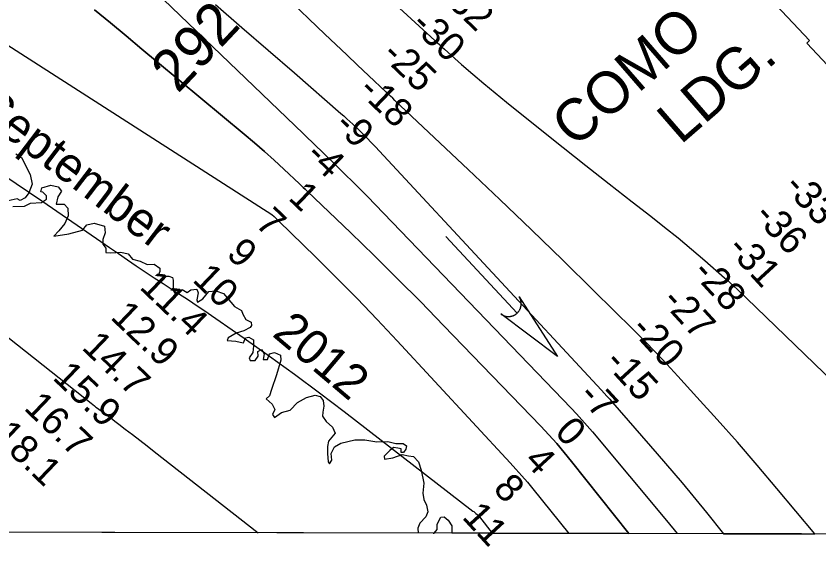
# Model space of a CAD drawing. Extents: x 3192986 to 3230865, y 867483 to 892886.
# Drawn here: x 3218730 to 3220649, y 872845 to 874114 of the extents above; entities that cross this region are included whole.
import ezdxf

# ---------------------------------------------------------------- set-up
doc = ezdxf.new("R2010")
doc.units = 0
for name, color, linetype in [('V-GRID-FRAM', 7, 'Continuous'), ('V-RIVR-EDGE', 7, 'Continuous'), ('V-RIVR-IDEN', 7, 'Continuous'), ('V-RIVR-RANG', 7, 'Continuous'), ('V-RRAP-RVMT', 7, 'Continuous'), ('V-STRM-FLOW', 7, 'Continuous'), ('V-TOPO-DPTH', 7, 'Continuous'), ('V-TOPO-GNAM-IDEN', 7, 'Continuous'), ('V-TOPO-MINR', 7, 'Continuous'), ('V-TOPO-WATR', 7, 'Continuous')]:
    doc.layers.add(name, color=color, linetype=linetype)

msp = doc.modelspace()

# ---------------------------------------------------------------- linework, layer by layer
at = {"layer": 'V-GRID-FRAM'}
msp.add_lwpolyline([(3197229, 891108.8), (3228580.6, 891049.6), (3228554.1, 872861.6), (3197186.7, 872920.9)], dxfattribs=at)
at = {"layer": 'V-RIVR-EDGE'}
for points in [[(3218729, 873784.8), (3218742.9, 873776.1), (3218763.7, 873735.2), (3218768.4, 873712.1), (3218760.5, 873691.3), (3218751.3, 873680), (3218739.2, 873673.5), (3218732.2, 873677.4), (3218710.5, 873672.7)], [(3218750, 873659.6), (3218764.4, 873666.5), (3218790.4, 873668.2), (3218802.6, 873676.8), (3218802.7, 873684.7), (3218793.5, 873693.4), (3218788.8, 873693.8), (3218791, 873703.8), (3218813.1, 873709.8), (3218830.5, 873705.9), (3218837.9, 873695.4), (3218829.6, 873682), (3218825.6, 873664.6), (3218830.9, 873664.2), (3218844.3, 873664.6), (3218853, 873655), (3218853.8, 873636.7), (3218846.4, 873618), (3218831.6, 873600.7), (3218819.8, 873588.1), (3218855.5, 873593.2), (3218888.1, 873602.7), (3218899, 873614.9), (3218916.4, 873619.2), (3218940.7, 873611.7), (3218942.4, 873596.1), (3218936.7, 873580.4), (3218937.1, 873568.7), (3218944.5, 873559.6), (3218944, 873549.1), (3218955.8, 873548.2), (3218979.7, 873549.9), (3218997.9, 873545.9), (3219007.9, 873532.9), (3219026.6, 873528.5), (3219043.1, 873520.2), (3219060, 873521), (3219073.5, 873511.4), (3219073.4, 873503.2), (3219069.5, 873493.6), (3219079.9, 873492.7), (3219094.7, 873492.2), (3219103.8, 873489.2), (3219105.6, 873483.1), (3219105.5, 873471.8), (3219105.5, 873460), (3219108.1, 873452.7), (3219115.9, 873451.8), (3219126.4, 873460.4), (3219135, 873455.6), (3219138.5, 873453.4), (3219147.2, 873459.5), (3219162, 873461.6), (3219165, 873452.9), (3219162, 873436), (3219163.7, 873429.9), (3219176.3, 873438.6), (3219190.7, 873455.9), (3219207.2, 873457.6), (3219225.9, 873451.1), (3219251.9, 873420.1), (3219268.8, 873410.5), (3219271.8, 873401.8), (3219279.2, 873388.8), (3219291.4, 873382.7), (3219292.2, 873374.4), (3219289.1, 873369.6), (3219273.9, 873361.8), (3219255.6, 873356.2), (3219236.9, 873345), (3219234.3, 873338.9), (3219254.7, 873337.1), (3219265.6, 873334.5), (3219273.4, 873333.1), (3219277.8, 873344.9), (3219286.5, 873347), (3219297.3, 873340.5), (3219297.3, 873325.7), (3219296, 873310), (3219287.2, 873297), (3219289.4, 873290.9), (3219301.6, 873290.5), (3219308.1, 873301.3), (3219307.7, 873312.6), (3219316.8, 873317), (3219322.9, 873306.9), (3219320.7, 873293.5), (3219330.7, 873293.4), (3219335.9, 873306.9), (3219347.7, 873309.9), (3219362, 873303.8), (3219362.4, 873291.6), (3219352.3, 873256.9), (3219340.5, 873221.7), (3219335.3, 873206.1), (3219327.8, 873199.6), (3219342.2, 873186.1), (3219348.2, 873173.9), (3219343, 873162.1), (3219347.3, 873154.7), (3219364.3, 873166.4)], [(3218721.7, 873658.8), (3218750, 873659.6)], [(3219364.3, 873166.4), (3219384.7, 873172), (3219402.2, 873190.7), (3219423.9, 873202.8), (3219444.4, 873208), (3219456.5, 873204.5), (3219463.9, 873195.3), (3219465.6, 873181.4), (3219463.4, 873167.1), (3219462.1, 873157.5), (3219471.2, 873145.3), (3219486.3, 873131.4), (3219492.8, 873117), (3219476.7, 873098.3), (3219474.5, 873085.3), (3219474.4, 873068.8), (3219475.7, 873048.8), (3219479.2, 873044), (3219484.8, 873052.3), (3219483.1, 873068.8), (3219490.6, 873084.4), (3219506.2, 873093.5), (3219539.7, 873101.2), (3219563.2, 873101.2), (3219592.3, 873096.8), (3219618.4, 873097.6), (3219637.9, 873092.7), (3219654.9, 873092.7), (3219663.1, 873086.6), (3219661.8, 873078.8), (3219656.1, 873071), (3219650.5, 873071), (3219650.1, 873080.1), (3219642.7, 873081), (3219631.8, 873083.2), (3219623.1, 873075.8), (3219610, 873061.9), (3219610.5, 873055.4), (3219630.5, 873058.4), (3219652.7, 873066.2), (3219667.9, 873063.1), (3219680, 873061.8), (3219691.7, 873048.3), (3219698.6, 873028.7), (3219704.7, 872997.8), (3219702.4, 872973.9), (3219704.6, 872958.7), (3219711, 872944.8), (3219714, 872929.5), (3219709.7, 872917.4), (3219695.3, 872902.2), (3219690, 872890.5), (3219691.1, 872878.3)], [(3219726.7, 872878.3), (3219729.1, 872878.6), (3219736.5, 872887.3), (3219736.1, 872899.9), (3219744.9, 872916.4), (3219753.6, 872917.3), (3219763.1, 872909.4), (3219771.3, 872895.5), (3219771.7, 872880.3), (3219771.5, 872878.2)]]:
    msp.add_lwpolyline(points, dxfattribs=at)
at = {"layer": 'V-RRAP-RVMT'}
for p, q in [((3220626.4, 874055.7), (3220533.9, 874154.8)), ((3220620.1, 874049.6), (3220626.4, 874055.7)), ((3220725.6, 873936.1), (3220620.1, 874049.6))]:
    msp.add_line(p, q, dxfattribs=at)
at = {"layer": 'V-STRM-FLOW'}
msp.add_line((3219757.4, 873587.6), (3219927.8, 873404.1), dxfattribs=at)
msp.add_lwpolyline([(3219932.7, 873442.8), (3220024.1, 873300.3), (3219888.8, 873402), (3219891.3, 873400.3), (3219893.9, 873398.9), (3219895, 873398.4), (3219895.9, 873398), (3219897.1, 873397.6), (3219898.3, 873397.2), (3219899.3, 873396.9), (3219900.7, 873396.6), (3219902.2, 873396.3), (3219903.1, 873396.2), (3219904.2, 873396.1), (3219905.7, 873396), (3219906.8, 873395.9), (3219908, 873396), (3219908.9, 873396), (3219909.8, 873396.1), (3219910.8, 873396.2), (3219911.8, 873396.3), (3219912.8, 873396.5), (3219913.6, 873396.7), (3219914.8, 873397), (3219915.9, 873397.3), (3219916.8, 873397.6), (3219917.9, 873397.9), (3219918.7, 873398.3), (3219919.5, 873398.6), (3219920.1, 873398.9), (3219921, 873399.4), (3219921.9, 873399.8), (3219922.8, 873400.3), (3219923.6, 873400.9), (3219924.4, 873401.4), (3219925.2, 873402), (3219925.9, 873402.5), (3219926.8, 873403.2), (3219927.8, 873404.1), (3219928.1, 873404.4), (3219928.5, 873404.8), (3219929, 873405.3), (3219929.5, 873405.9), (3219930, 873406.4), (3219930.4, 873406.9), (3219930.9, 873407.5), (3219931.2, 873407.9), (3219931.7, 873408.6), (3219932.2, 873409.2), (3219932.5, 873409.6), (3219933.2, 873410.8), (3219933.5, 873411.4), (3219933.8, 873411.8), (3219934.2, 873412.5), (3219934.5, 873413.2), (3219934.8, 873413.9), (3219935.2, 873414.7), (3219935.5, 873415.5), (3219935.7, 873416.1), (3219935.9, 873416.6), (3219936.1, 873417.4), (3219936.3, 873418), (3219936.5, 873418.8), (3219936.7, 873419.6), (3219936.9, 873420.4), (3219937.1, 873421.4), (3219937.2, 873422.1), (3219937.3, 873422.9), (3219937.4, 873423.7), (3219937.4, 873424.4), (3219937.5, 873425.1), (3219937.5, 873426.1), (3219937.5, 873426.2), (3219937.5, 873426.8), (3219937.5, 873427.2), (3219937.5, 873427.9), (3219937.4, 873428.8), (3219937.4, 873429.5), (3219937.3, 873430.1), (3219937.2, 873430.9), (3219937.1, 873431.6), (3219937, 873432.1), (3219936.8, 873432.8), (3219936.6, 873433.8), (3219936.5, 873434.3), (3219936.3, 873434.8), (3219936.2, 873435.2), (3219936.1, 873435.7), (3219935.9, 873436.3), (3219935.7, 873436.9), (3219935.4, 873437.5), (3219935.2, 873438.1), (3219934.9, 873438.9), (3219934.7, 873439.3), (3219934.3, 873440), (3219933.9, 873440.8), (3219933.6, 873441.4), (3219933.3, 873441.9), (3219933.1, 873442.3), (3219932.9, 873442.6)], close=True, dxfattribs=at)
at = {"layer": 'V-TOPO-DPTH'}
for points in [[(3219204.2, 874538.1), (3219730.8, 874055.8), (3219736.6, 874050.5), (3219742.5, 874045.2), (3219748.4, 874039.9), (3219754.3, 874034.6), (3219795, 873998.6), (3219821.4, 873975.5), (3219848.1, 873952.7), (3219875.1, 873930.3), (3219902.3, 873908.1), (3219982.8, 873843.6), (3220037.5, 873800), (3220092.3, 873756.5), (3220147.4, 873713.3), (3220202.5, 873670.3), (3220247.1, 873635.7), (3220279.9, 873609.9), (3220312.4, 873583.7), (3220344.4, 873557), (3220376.1, 873529.9), (3220423.7, 873488.7), (3220431.4, 873481.9), (3220439, 873475.1), (3220446.5, 873468.1), (3220454, 873461), (3220706.9, 873217)], [(3219204.2, 874538.1), (3219730.8, 874055.8), (3219736.6, 874050.5), (3219742.5, 874045.2), (3219748.4, 874039.9), (3219754.3, 874034.6), (3219795, 873998.6), (3219821.4, 873975.5), (3219848.1, 873952.7), (3219875.1, 873930.3), (3219902.3, 873908.1), (3219982.8, 873843.6), (3220037.5, 873800), (3220092.3, 873756.5), (3220147.4, 873713.3), (3220202.5, 873670.3), (3220247.1, 873635.7), (3220279.9, 873609.9), (3220312.4, 873583.7), (3220344.4, 873557), (3220376.1, 873529.9), (3220423.7, 873488.7), (3220431.4, 873481.9), (3220439, 873475.1), (3220446.5, 873468.1), (3220454, 873461), (3220706.9, 873217)], [(3220639.6, 872876.5), (3220548.6, 872985.1), (3220501.7, 873040.4), (3220454.3, 873095.3), (3220406.3, 873149.6), (3220357.7, 873203.5), (3220312, 873253.7), (3220285.7, 873281.9), (3220259.2, 873310), (3220232.3, 873337.5), (3220205.1, 873364.9), (3220111.3, 873457.5), (3220036.7, 873530.7), (3219961.7, 873603.5), (3219886.3, 873675.7), (3219810.5, 873747.6), (3219635.4, 873912.6), (3219630.2, 873917.5), (3219625, 873922.4), (3219619.8, 873927.3), (3219614.6, 873932.2), (3219572.5, 873971.7), (3219546.3, 873996.3), (3219520.2, 874021.1), (3219494.1, 874045.9), (3219468.1, 874070.8), (3219082.2, 874441.5)], [(3220639.6, 872876.5), (3220548.6, 872985.1), (3220501.7, 873040.4), (3220454.3, 873095.3), (3220406.3, 873149.6), (3220357.7, 873203.5), (3220312, 873253.7), (3220285.7, 873281.9), (3220259.2, 873310), (3220232.3, 873337.5), (3220205.1, 873364.9), (3220111.3, 873457.5), (3220036.7, 873530.7), (3219961.7, 873603.5), (3219886.3, 873675.7), (3219810.5, 873747.6), (3219635.4, 873912.6), (3219630.2, 873917.5), (3219625, 873922.4), (3219619.8, 873927.3), (3219614.6, 873932.2), (3219572.5, 873971.7), (3219546.3, 873996.3), (3219520.2, 874021.1), (3219494.1, 874045.9), (3219468.1, 874070.8), (3219082.2, 874441.5)], [(3219206.5, 874141.5), (3219269.3, 874087), (3219332.1, 874032.5), (3219395, 873978), (3219506, 873881.5), (3219513.3, 873875.2), (3219520.5, 873868.8), (3219527.6, 873862.3), (3219534.7, 873855.8), (3219545.8, 873845.4), (3219547.3, 873844), (3219548.7, 873842.7), (3219551.5, 873839.9), (3219568.8, 873822.3), (3219578.8, 873812.1), (3219588.7, 873801.8), (3219598.5, 873791.4), (3219608.3, 873781), (3220129.1, 873220.2), (3220135.8, 873212.9), (3220142.4, 873205.6), (3220149, 873198.2), (3220155.5, 873190.8), (3220262.8, 873067.7), (3220322.2, 872998.1), (3220380.8, 872927.8), (3220421.5, 872876.9)], [(3219206.5, 874141.5), (3219269.3, 874087), (3219332.1, 874032.5), (3219395, 873978), (3219506, 873881.5), (3219513.3, 873875.2), (3219520.5, 873868.8), (3219527.6, 873862.3), (3219534.7, 873855.8), (3219545.8, 873845.4), (3219547.3, 873844), (3219548.7, 873842.7), (3219551.5, 873839.9), (3219568.8, 873822.3), (3219578.8, 873812.1), (3219588.7, 873801.8), (3219598.5, 873791.4), (3219608.3, 873781), (3220129.1, 873220.2), (3220135.8, 873212.9), (3220142.4, 873205.6), (3220149, 873198.2), (3220155.5, 873190.8), (3220262.8, 873067.7), (3220322.2, 872998.1), (3220380.8, 872927.8), (3220421.5, 872876.9), (3220639.6, 872876.5)], [(3220421.5, 872876.9), (3220194.8, 872877.4), (3220058, 873049.6), (3220040.4, 873071.2), (3220022.3, 873092.5), (3220003.6, 873113.2), (3219984.5, 873133.6), (3219752, 873374.7), (3219697.2, 873430.8), (3219642, 873486.4), (3219586.1, 873541.4), (3219529.7, 873596), (3219425.4, 873695.7), (3219420.9, 873700), (3219416.4, 873704.3), (3219411.8, 873708.6), (3219407.3, 873712.9), (3219370.2, 873747.8), (3219346.9, 873769.3), (3219323.4, 873790.5), (3219299.5, 873811.2), (3219275.3, 873831.7), (3219067.5, 874004), (3219030, 874035.2), (3218992.5, 874066.4), (3218955, 874097.7), (3218917.5, 874129)], [(3219868.3, 872878), (3220194.8, 872877.4), (3220058, 873049.6), (3220040.4, 873071.2), (3220022.3, 873092.5), (3220003.6, 873113.2), (3219984.5, 873133.6), (3219752, 873374.7), (3219697.2, 873430.8), (3219642, 873486.4), (3219586.1, 873541.4), (3219529.7, 873596), (3219425.4, 873695.7), (3219420.9, 873700), (3219416.4, 873704.3), (3219411.8, 873708.6), (3219407.3, 873712.9), (3219370.2, 873747.8), (3219346.9, 873769.3), (3219323.4, 873790.5), (3219299.5, 873811.2), (3219275.3, 873831.7), (3219067.5, 874004), (3219030, 874035.2), (3218992.5, 874066.4), (3218955, 874097.7), (3218917.5, 874129)], [(3219868.3, 872878), (3218513.9, 872880.6), (3217994, 873214.4), (3217977.6, 873227.4), (3217957.1, 873244), (3217951.1, 873248.9), (3217945.1, 873253.9), (3217939.2, 873259), (3217933.3, 873264.1), (3217924.8, 873271.6), (3217921.6, 873274.4), (3217920, 873275.8), (3217918.4, 873277.2), (3217890.3, 873302.3), (3217874.6, 873316.2), (3217858.8, 873330.1), (3217843, 873343.9), (3217827.2, 873357.7), (3217266.7, 873842.3)], [(3218668.4, 873754.7), (3218730.1, 873713.7), (3218791.4, 873672.2), (3218852.6, 873630.4), (3218932, 873575.6), (3218953.2, 873560.9), (3218974.5, 873546.3), (3218995.8, 873531.8), (3219017.1, 873517.3), (3219038.5, 873502.9), (3219060, 873488.6), (3219081.5, 873474.5), (3219103.2, 873460.5), (3219126.5, 873445.5), (3219139.5, 873437.1), (3219152.5, 873428.5), (3219165.4, 873419.8), (3219178.2, 873411), (3219274.6, 873344.1), (3219335.3, 873301.4), (3219395.5, 873258), (3219455, 873213.7), (3219514.1, 873168.8), (3219822.1, 872931.1), (3219823.9, 872929.7), (3219825.6, 872928.3), (3219829.2, 872925.5), (3219832.1, 872923.2), (3219833.8, 872921.5), (3219836, 872919.2), (3219837.5, 872917.5), (3219837.9, 872916.9), (3219868.3, 872878)], [(3218668.4, 873754.7), (3218730.1, 873713.7), (3218791.4, 873672.2), (3218852.6, 873630.4), (3218932, 873575.6), (3218953.2, 873560.9), (3218974.5, 873546.3), (3218995.8, 873531.8), (3219017.1, 873517.3), (3219038.5, 873502.9), (3219060, 873488.6), (3219081.5, 873474.5), (3219103.2, 873460.5), (3219126.5, 873445.5), (3219139.5, 873437.1), (3219152.5, 873428.5), (3219165.4, 873419.8), (3219178.2, 873411), (3219274.6, 873344.1), (3219335.3, 873301.4), (3219395.5, 873258), (3219455, 873213.7), (3219514.1, 873168.8), (3219822.1, 872931.1), (3219823.9, 872929.7), (3219825.6, 872928.3), (3219829.2, 872925.5), (3219832.1, 872923.2), (3219833.8, 872921.5), (3219836, 872919.2), (3219837.5, 872917.5), (3219837.9, 872916.9), (3219868.3, 872878)], [(3221076.6, 872875.7), (3220639.6, 872876.5)]]:
    msp.add_lwpolyline(points, dxfattribs=at)
at = {"layer": 'V-TOPO-MINR'}
for points in [[(3219204.2, 874538.1), (3219730.8, 874055.8), (3219736.6, 874050.5), (3219742.5, 874045.2), (3219748.4, 874039.9), (3219754.3, 874034.6), (3219795, 873998.6), (3219821.4, 873975.5), (3219848.1, 873952.7), (3219875.1, 873930.3), (3219902.3, 873908.1), (3219982.8, 873843.6), (3220037.5, 873800), (3220092.3, 873756.5), (3220147.4, 873713.3), (3220202.5, 873670.3), (3220247.1, 873635.7), (3220279.9, 873609.9), (3220312.4, 873583.7), (3220344.4, 873557), (3220376.1, 873529.9), (3220423.7, 873488.7), (3220431.4, 873481.9), (3220439, 873475.1), (3220446.5, 873468.1), (3220454, 873461), (3220706.9, 873217)], [(3220639.6, 872876.5), (3220548.6, 872985.1), (3220501.7, 873040.4), (3220454.3, 873095.3), (3220406.3, 873149.6), (3220357.7, 873203.5), (3220312, 873253.7), (3220285.7, 873281.9), (3220259.2, 873310), (3220232.3, 873337.5), (3220205.1, 873364.9), (3220111.3, 873457.5), (3220036.7, 873530.7), (3219961.7, 873603.5), (3219886.3, 873675.7), (3219810.5, 873747.6), (3219635.4, 873912.6), (3219630.2, 873917.5), (3219625, 873922.4), (3219619.8, 873927.3), (3219614.6, 873932.2), (3219572.5, 873971.7), (3219546.3, 873996.3), (3219520.2, 874021.1), (3219494.1, 874045.9), (3219468.1, 874070.8), (3219082.2, 874441.5)], [(3218925.3, 874305), (3219415.8, 873833.5), (3219426.6, 873823.1), (3219437.4, 873812.8), (3219448.1, 873802.4), (3219458.9, 873792), (3219476.7, 873774.7), (3219478.5, 873773), (3219480.4, 873771.2), (3219482.2, 873769.5), (3219484, 873767.7), (3219516.8, 873735.7), (3219534.9, 873717.8), (3219552.9, 873699.9), (3219570.7, 873681.8), (3219588.5, 873663.5), (3220056.7, 873177.1), (3220069.8, 873163.3), (3220082.7, 873149.2), (3220095.3, 873134.9), (3220107.6, 873120.5), (3220284.7, 872908.7), (3220310.5, 872877.2)], [(3218373.4, 874286), (3218655.4, 874082), (3218660.1, 874078.6), (3218664.9, 874075.2), (3218669.6, 874071.9), (3218674.4, 874068.5), (3218693.8, 874055), (3218699, 874051.5), (3219341.4, 873639.4), (3219346.6, 873634.7), (3219351.7, 873629.9), (3219356.8, 873625), (3219446.4, 873537.5), (3219495.9, 873488.4), (3219544.9, 873438.9), (3219593.2, 873388.7), (3219640.9, 873337.9), (3219910.9, 873046.6), (3219924.8, 873031.2), (3219938.6, 873015.6), (3219952.1, 872999.8), (3219965.4, 872983.8), (3220051.6, 872877.6)], [(3219206.5, 874141.5), (3219269.3, 874087), (3219332.1, 874032.5), (3219395, 873978), (3219506, 873881.5), (3219513.3, 873875.2), (3219520.5, 873868.8), (3219527.6, 873862.3), (3219534.7, 873855.8), (3219545.8, 873845.4), (3219547.3, 873844), (3219548.7, 873842.7), (3219551.5, 873839.9), (3219568.8, 873822.3), (3219578.8, 873812.1), (3219588.7, 873801.8), (3219598.5, 873791.4), (3219608.3, 873781), (3220129.1, 873220.2), (3220135.8, 873212.9), (3220142.4, 873205.6), (3220149, 873198.2), (3220155.5, 873190.8), (3220262.8, 873067.7), (3220322.2, 872998.1), (3220380.8, 872927.8), (3220421.5, 872876.9)], [(3218917.5, 874129), (3218955, 874097.7), (3218992.5, 874066.4), (3219030, 874035.2), (3219067.5, 874004), (3219275.3, 873831.7), (3219299.5, 873811.2), (3219323.4, 873790.5), (3219346.9, 873769.3), (3219370.2, 873747.8), (3219407.3, 873712.9), (3219411.8, 873708.6), (3219416.4, 873704.3), (3219420.9, 873700), (3219425.4, 873695.7), (3219529.7, 873596), (3219586.1, 873541.4), (3219642, 873486.4), (3219697.2, 873430.8), (3219752, 873374.7), (3219984.5, 873133.6), (3220003.6, 873113.2), (3220022.3, 873092.5), (3220040.4, 873071.2), (3220058, 873049.6), (3220194.8, 872877.4)], [(3218655.5, 873389.2), (3218909, 873188.7), (3218912.9, 873185.7), (3218916.8, 873182.7), (3218920.7, 873179.7), (3218924.7, 873176.7), (3218936.4, 873168.1), (3218946.1, 873160.8), (3218955.9, 873153.5), (3218965.6, 873146.1), (3218975.4, 873138.7), (3218990.8, 873127), (3219008.1, 873113.7), (3219025.5, 873100.3), (3219042.8, 873086.9), (3219060, 873073.4), (3219308.6, 872879)]]:
    msp.add_lwpolyline(points, dxfattribs=at)
at = {"layer": 'V-TOPO-WATR'}
msp.add_lwpolyline([(3218668.4, 873754.7), (3218730.1, 873713.7), (3218791.4, 873672.2), (3218852.6, 873630.4), (3218932, 873575.6), (3218953.2, 873560.9), (3218974.5, 873546.3), (3218995.8, 873531.8), (3219017.1, 873517.3), (3219038.5, 873502.9), (3219060, 873488.6), (3219081.5, 873474.5), (3219103.2, 873460.5), (3219126.5, 873445.5), (3219139.5, 873437.1), (3219152.5, 873428.5), (3219165.4, 873419.8), (3219178.2, 873411), (3219274.6, 873344.1), (3219335.3, 873301.4), (3219395.5, 873258), (3219455, 873213.7), (3219514.1, 873168.8), (3219822.1, 872931.1), (3219823.9, 872929.7), (3219825.6, 872928.3), (3219829.2, 872925.5), (3219832.1, 872923.2), (3219833.8, 872921.5), (3219836, 872919.2), (3219837.5, 872917.5), (3219837.9, 872916.9), (3219868.3, 872878)], dxfattribs=at)

# ---------------------------------------------------------------- texts
at = {"layer": 'V-RIVR-IDEN'}
for s, height, rotation, p in [('292', 100, 46.7358, (3219116.4, 873927.1)), ('September', 83, 322.7032, (3218629, 873882)), ('2012', 83, 319.829, (3219339.6, 873351.2))]:
    msp.add_text(s, height=height, rotation=rotation, dxfattribs=at).set_placement(p)
at = {"layer": 'V-RIVR-RANG'}
for s, rotation, p in [('-32', 316.2594, (3219738.2, 874163.2)), ('-30', 316.2594, (3219670.4, 874089.6)), ('-25', 316.2594, (3219601.1, 874017.6)), ('-18', 316.2594, (3219544.9, 873932.9)), ('-9', 316.2594, (3219487.4, 873849.5)), ('-4', 316.2594, (3219418.3, 873777.3)), ('-33', 312.5259, (3220562.8, 873704.4)), ('1', 316.2594, (3219378.1, 873677.3)), ('7', 316.2594, (3219298.8, 873614.7)), ('-36', 312.5259, (3220491.3, 873634.5)), ('9', 316.2594, (3219229.9, 873542.3)), ('-31', 312.5259, (3220427.1, 873556.5)), ('10', 316.2594, (3219149, 873481.4)), ('-28', 312.5259, (3220343.9, 873499.2)), ('11.4', 316.2594, (3219022.3, 873464.2)), ('-27', 312.5259, (3220270.6, 873431.2)), ('12.9', 316.2594, (3218952.9, 873392.1)), ('-20', 312.5259, (3220196.5, 873364.1)), ('14.7', 316.2594, (3218884, 873319.7)), ('-15', 312.5259, (3220133.7, 873284.6)), ('15.9', 316.2594, (3218814.7, 873247.6)), ('-7', 312.5259, (3220071.4, 873204.5)), ('16.7', 316.2594, (3218745.7, 873175.2)), ('18.1', 316.2594, (3218672.4, 873106.9)), ('0', 312.5259, (3220015.1, 873118)), ('4', 312.5259, (3219942.1, 873049.6)), ('8', 312.5259, (3219867.9, 872982.6)), ('11', 312.5259, (3219793.7, 872915.5))]:
    msp.add_text(s, height=67, rotation=rotation, dxfattribs=at).set_placement(p)
at = {"layer": 'V-TOPO-GNAM-IDEN'}
for s, p in [('COMO', (3220065.6, 873796.8)), ('LDG.', (3220318.6, 873805.1))]:
    msp.add_text(s, height=100, rotation=40.982, dxfattribs=at).set_placement(p)

doc.saveas('drawing.dxf')
